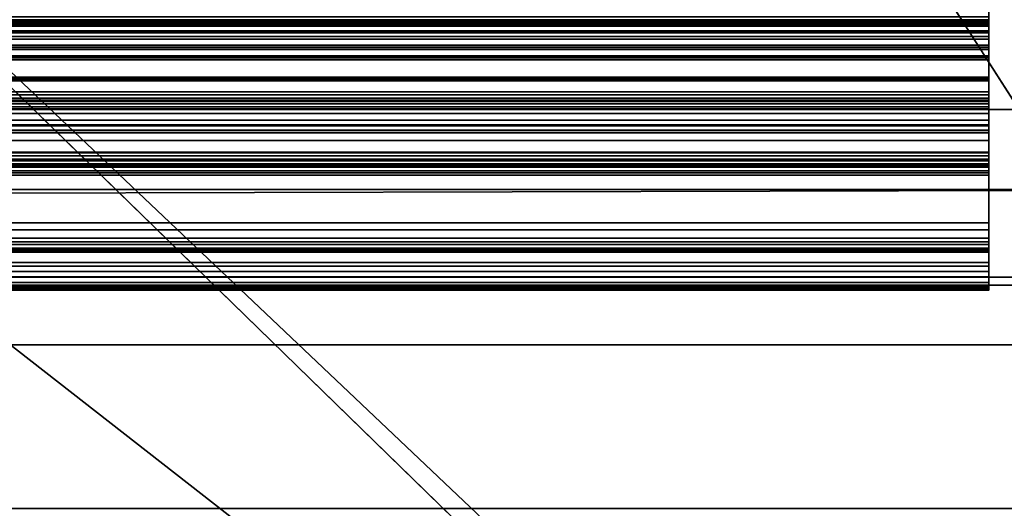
# Model space of a CAD drawing. Header units: millimetres. Extents: x -527 to 5177, y -116 to 161.
# Tile 858 of 1056: x 3386 to 3410, y 2 to 14. Entities that reach past the tile are written whole.
import ezdxf

# ---------------------------------------------------------------- set-up
doc = ezdxf.new("R2010")
doc.units = ezdxf.units.MM
doc.layers.add('151', color=7, linetype='Continuous', true_color=0xffffff)

# ---------------------------------------------------------------- blocks, each defined once
blk = doc.blocks.new('UG_SURFACE_192')
at = {"layer": '151', "color": 35, "linetype": 'Continuous', "lineweight": 35}
for points in [[(3421, 11.7, 2017), (2579, 11.7, 2017), (2579, 7.5, 2017), (3417, 7.5, 2017)], [(3421, 11.7, 2), (3421, 9.7), (2579, 9.7), (2579, 11.7, 2)], [(2634, 11.7, 997), (2644.982, 11.7, 999.334), (3421, 11.7, 2), (2579, 11.7, 2)], [(2649.87, 11.7, 1125.843), (2639.614, 11.7, 1130.41), (2579, 11.7, 2017), (3421, 11.7, 2017)], [(2644.982, 11.7, 999.334), (2654.065, 11.7, 1005.934), (3421, 11.7, 225.5), (3421, 11.7, 2)], [(2649.87, 11.7, 1125.843), (3421, 11.7, 2017), (3421, 11.7, 1661)], [(2654.065, 11.7, 1085.933), (3421, 11.7, 528.5), (2657.383, 11.7, 1037.5), (2649.87, 11.7, 1045.843)], [(3421, 11.7, 1661), (3421, 11.7, 1536), (2657.383, 11.7, 1117.5), (2649.87, 11.7, 1125.843)], [(3421, 11.7, 528.5), (3421, 11.7, 225.5), (2654.065, 11.7, 1005.934), (2659.678, 11.7, 1015.657)], [(3421, 11.7, 706), (3421, 11.7, 528.5), (2654.065, 11.7, 1085.933), (2659.678, 11.7, 1095.657)], [(2660.852, 11.7, 1026.822), (2657.383, 11.7, 1037.5), (3421, 11.7, 528.5)], [(2660.852, 11.7, 1106.822), (2657.383, 11.7, 1117.5), (3421, 11.7, 1536), (3421, 11.7, 1278.5)], [(3421, 11.7, 528.5), (2659.678, 11.7, 1015.657), (2661, 11.7, 1024)], [(3421, 11.7, 964), (3421, 11.7, 706), (2659.678, 11.7, 1095.657), (2661, 11.7, 1104)], [(2661, 11.7, 1024), (2660.852, 11.7, 1026.822), (3421, 11.7, 528.5)], [(2661, 11.7, 1104), (2660.852, 11.7, 1106.822), (3421, 11.7, 1278.5), (3421, 11.7, 964)], [(2583, 7.5), (2579, 7.5), (2579, 9.7), (3421, 9.7)], [(3421, 9.7), (3417, 1.7), (2583, 1.7), (2583, 7.5)], [(2583, 7.5, 2013), (3417, 7.5, 2013), (3417, 7.5, 2017), (2579, 7.5, 2017)], [(2583, 7.5, 2013), (2583, -22.8, 2013), (3417, -22.8, 2013), (3417, 7.5, 2013)]]:
    blk.add_3dface(points, dxfattribs=at)
blk = doc.blocks.new('UG_SURFACE_205')
at = {"layer": '151', "color": 18, "linetype": 'Continuous', "lineweight": 35}
for points in [[(2583, 7.3, 2013.2), (3417, 7.3, 2013.2), (3417, 5.8, 2013.2), (2583, 5.8, 2013.2)], [(2583, 7.3, 2017), (3417, 7.3, 2017), (3417, 7.3, 2013.2), (2583, 7.3, 2013.2)], [(2583, -2.7, 2017), (3417, -2.7, 2017), (3417, 7.3, 2017), (2583, 7.3, 2017)], [(2583, 5.8, 2013), (3417, 5.8, 2013), (3417, -1.2, 2013), (2583, -1.2, 2013)], [(2583, 5.8, 2013.2), (3417, 5.8, 2013.2), (3417, 5.8, 2013), (2583, 5.8, 2013)]]:
    blk.add_3dface(points, dxfattribs=at)
blk = doc.blocks.new('UG_SURFACE_214')
at = {"layer": '151', "color": 252, "linetype": 'Continuous', "lineweight": 35}
for points in [[(3370.5, 28.8, 2021.75), (3370.5, 26.8, 2021.75), (3426.5, -26.22, 2021.75), (3426.5, 74.62, 2021.75)], [(3425, 74.62, 2020.25), (3425, -26.22, 2020.25), (3370.5, 26.8, 2020.25), (3370.5, 28.8, 2020.25)], [(2573.5, -26.22, 2021.75), (3426.5, -26.22, 2021.75), (2753.5, 26.8, 2021.75), (2741.5, 26.8, 2021.75)], [(3425, -26.22, 2020.25), (2575, -26.22, 2020.25), (3358.5, 26.8, 2020.25), (3370.5, 26.8, 2020.25)], [(2909.833, 26.8, 2021.75), (2753.5, 26.8, 2021.75), (3426.5, -26.22, 2021.75)], [(3426.5, -26.22, 2021.75), (2921.833, 26.8, 2021.75), (2909.833, 26.8, 2021.75)], [(3190.167, 26.8, 2021.75), (2921.833, 26.8, 2021.75), (3426.5, -26.22, 2021.75)], [(3426.5, -26.22, 2021.75), (3202.167, 26.8, 2021.75), (3190.167, 26.8, 2021.75)], [(3358.5, 26.8, 2021.75), (3202.167, 26.8, 2021.75), (3426.5, -26.22, 2021.75)], [(3426.5, -26.22, 2021.75), (3370.5, 26.8, 2021.75), (3358.5, 26.8, 2021.75)]]:
    blk.add_3dface(points, dxfattribs=at)
blk = doc.blocks.new('UG_SURFACE_244')
at = {"layer": '151', "color": 252, "linetype": 'Continuous', "lineweight": 35}
for points in [[(2592, 16.014, -6.75), (2576, 16.014, -6.75), (2576, -8.953, -6.75), (3424, -8.953, -6.75)], [(2592, 16.014, -7.75), (3408, 16.014, -7.75), (2576, -8.953, -7.75)], [(3408, 16.014, -7.75), (3424, 16.014, -7.75), (3424, -8.953, -7.75), (2576, -8.953, -7.75)], [(3408, 16.014, -6.75), (2592, 16.014, -6.75), (3424, -8.953, -6.75)], [(3424, -8.953, -6.75), (3424, 16.014, -6.75), (3408, 16.014, -6.75)]]:
    blk.add_3dface(points, dxfattribs=at)
blk = doc.blocks.new('UG_SURFACE_264')
at = {"layer": '151', "color": 206, "linetype": 'Continuous', "lineweight": 35}
for points in [[(2590, 14.56, -4.675), (3410, 14.56, -4.675), (3410, 13.307, -4.675), (2590, 13.307, -4.675)], [(3410, 13.307, -4.675), (3410, 14.56, -4.675), (3410, 13.956, -3.705), (3410, 13.874, -3.701)], [(2590, 14.228, 7.837), (3410, 14.228, 7.837), (3410, 13.848, 7.769), (2590, 13.848, 7.769)], [(3410, 14.028, 8.423), (3410, 13.855, 8.392), (3410, 13.848, 7.769), (3410, 14.228, 7.837)], [(2590, 13.855, 8.392), (3410, 13.855, 8.392), (3410, 14.028, 8.423), (2590, 14.028, 8.423)], [(2590, 13.874, -3.701), (3410, 13.874, -3.701), (3410, 13.956, -3.705), (2590, 13.956, -3.705)], [(2590, 13.918, -0.829), (3410, 13.918, -0.829), (3410, 13.912, -0.873), (2590, 13.912, -0.873)], [(2590, 13.896, -0.661), (3410, 13.896, -0.661), (3410, 13.918, -0.829), (2590, 13.918, -0.829)], [(2590, 13.912, -0.873), (3410, 13.912, -0.873), (3410, 13.21, -2.79), (2590, 13.21, -2.79)], [(2590, 13.81, -0.519), (3410, 13.81, -0.519), (3410, 13.896, -0.661), (2590, 13.896, -0.661)], [(2590, 13.793, -3.688), (3410, 13.793, -3.688), (3410, 13.874, -3.701), (2590, 13.874, -3.701)], [(2590, 13.679, 8.434), (3410, 13.679, 8.434), (3410, 13.855, 8.392), (2590, 13.855, 8.392)], [(2590, 13.848, 7.769), (3410, 13.848, 7.769), (3410, 13.465, 7.86), (2590, 13.465, 7.86)], [(3410, 13.912, -0.873), (3410, 13.918, -0.829), (3410, 13.049, -0.976), (3410, 13.048, -1.051)], [(3410, 13.049, -0.976), (3410, 13.918, -0.829), (3410, 13.896, -0.661), (3410, 13.81, -0.519)], [(3410, 13.048, -1.051), (3410, 12.514, -2.508), (3410, 13.21, -2.79), (3410, 13.912, -0.873)], [(3410, 13.874, -3.701), (3410, 13.793, -3.688), (3410, 13.307, -4.675)], [(3410, 13.465, 7.86), (3410, 13.848, 7.769), (3410, 13.855, 8.392), (3410, 13.679, 8.434)], [(2590, 13.672, -0.421), (3410, 13.672, -0.421), (3410, 13.81, -0.519), (2590, 13.81, -0.519)], [(2590, 13.533, -3.58), (3410, 13.533, -3.58), (3410, 13.793, -3.688), (2590, 13.793, -3.688)], [(2590, 13.628, 8.463), (3410, 13.628, 8.463), (3410, 13.679, 8.434), (2590, 13.679, 8.434)], [(2590, 12.462, 0.783), (3410, 12.462, 0.783), (3410, 13.672, -0.421), (2590, 13.672, -0.421)], [(2590, 12.968, 9.015), (3410, 12.968, 9.015), (3410, 13.628, 8.463), (2590, 13.628, 8.463)], [(3410, 13.81, -0.519), (3410, 13.672, -0.421), (3410, 13.015, -0.885), (3410, 13.049, -0.976)], [(3410, 13.793, -3.688), (3410, 13.533, -3.58), (3410, 13.307, -4.675)], [(3410, 13.26, 7.993), (3410, 13.465, 7.86), (3410, 13.679, 8.434), (3410, 13.628, 8.463)], [(3410, 13.672, -0.421), (3410, 12.462, 0.783), (3410, 11.718, 0.448), (3410, 12.948, -0.814)], [(3410, 12.948, -0.814), (3410, 13.015, -0.885), (3410, 13.672, -0.421)], [(3410, 12.145, 8.931), (3410, 13.26, 7.993), (3410, 13.628, 8.463), (3410, 12.968, 9.015)], [(2590, 13.315, -3.36), (3410, 13.315, -3.36), (3410, 13.533, -3.58), (2590, 13.533, -3.58)], [(2590, 13.465, 7.86), (3410, 13.465, 7.86), (3410, 13.26, 7.993), (2590, 13.26, 7.993)], [(3410, 12.464, -3.693), (3410, 13.307, -4.675), (3410, 13.533, -3.58), (3410, 13.315, -3.36)], [(2590, 13.209, -3.103), (3410, 13.209, -3.103), (3410, 13.315, -3.36), (2590, 13.315, -3.36)], [(2590, 13.307, -4.675), (3410, 13.307, -4.675), (3410, 10.297, -4.76), (2590, 10.297, -4.76)], [(2590, 13.26, 7.993), (3410, 13.26, 7.993), (3410, 12.145, 8.931), (2590, 12.145, 8.931)], [(2590, 13.21, -2.79), (3410, 13.21, -2.79), (3410, 13.209, -3.103), (2590, 13.209, -3.103)], [(3410, 13.315, -3.36), (3410, 13.209, -3.103), (3410, 12.426, -3.165), (3410, 12.47, -3.668)], [(3410, 12.47, -3.668), (3410, 12.467, -3.687), (3410, 13.315, -3.36)], [(3410, 12.467, -3.687), (3410, 12.464, -3.693), (3410, 13.315, -3.36)], [(3410, 10.297, -4.76), (3410, 13.307, -4.675), (3410, 12.464, -3.693), (3410, 10.632, -3.786)], [(3410, 12.514, -2.508), (3410, 12.426, -3.165), (3410, 13.209, -3.103), (3410, 13.21, -2.79)], [(2590, 13.049, -0.976), (3410, 13.049, -0.976), (3410, 13.015, -0.885), (2590, 13.015, -0.885)], [(2590, 13.048, -1.051), (3410, 13.048, -1.051), (3410, 13.049, -0.976), (2590, 13.049, -0.976)], [(2590, 12.514, -2.508), (3410, 12.514, -2.508), (3410, 13.048, -1.051), (2590, 13.048, -1.051)], [(2590, 13.015, -0.885), (3410, 13.015, -0.885), (3410, 12.948, -0.814), (2590, 12.948, -0.814)], [(2590, 11.94, 9.881), (3410, 11.94, 9.881), (3410, 12.968, 9.015), (2590, 12.968, 9.015)], [(2590, 12.948, -0.814), (3410, 12.948, -0.814), (3410, 11.718, 0.448), (2590, 11.718, 0.448)], [(3410, 12.968, 9.015), (3410, 11.94, 9.881), (3410, 12.145, 8.931)], [(2590, 12.426, -3.165), (3410, 12.426, -3.165), (3410, 12.514, -2.508), (2590, 12.514, -2.508)], [(2590, 12.47, -3.668), (3410, 12.47, -3.668), (3410, 12.426, -3.165), (2590, 12.426, -3.165)], [(2590, 12.467, -3.687), (3410, 12.467, -3.687), (3410, 12.47, -3.668), (2590, 12.47, -3.668)], [(2590, 12.464, -3.693), (3410, 12.464, -3.693), (3410, 12.467, -3.687), (2590, 12.467, -3.687)], [(2590, 10.632, -3.786), (3410, 10.632, -3.786), (3410, 12.464, -3.693), (2590, 12.464, -3.693)], [(2590, 11.295, 3.173), (3410, 11.295, 3.173), (3410, 12.462, 0.783), (2590, 12.462, 0.783)], [(3410, 12.462, 0.783), (3410, 11.295, 3.173), (3410, 10.538, 2.956), (3410, 11.718, 0.448)], [(2590, 12.145, 8.931), (3410, 12.145, 8.931), (3410, 12.068, 8.973), (2590, 12.068, 8.973)], [(3410, 11.94, 9.881), (3410, 12.068, 8.973), (3410, 12.145, 8.931)], [(2590, 12.068, 8.973), (3410, 12.068, 8.973), (3410, 11.99, 8.98), (2590, 11.99, 8.98)], [(2590, 11.99, 8.98), (3410, 11.99, 8.98), (3410, 11.907, 8.956), (2590, 11.907, 8.956)], [(2590, 11.77, 9.954), (3410, 11.77, 9.954), (3410, 11.94, 9.881), (2590, 11.94, 9.881)], [(2590, 11.907, 8.956), (3410, 11.907, 8.956), (3410, 11.846, 8.906), (2590, 11.846, 8.906)], [(3410, 11.99, 8.98), (3410, 12.068, 8.973), (3410, 11.94, 9.881)], [(3410, 11.907, 8.956), (3410, 11.99, 8.98), (3410, 11.94, 9.881), (3410, 11.77, 9.954)], [(3410, 11.77, 9.954), (3410, 11.607, 9.957), (3410, 11.907, 8.956)], [(3410, 11.607, 9.957), (3410, 11.437, 9.891), (3410, 11.907, 8.956)], [(3410, 11.846, 8.906), (3410, 11.907, 8.956), (3410, 11.437, 9.891), (3410, 11.318, 9.776)], [(2590, 11.846, 8.906), (3410, 11.846, 8.906), (3410, 10.618, 6.79), (2590, 10.618, 6.79)], [(2590, 11.607, 9.957), (3410, 11.607, 9.957), (3410, 11.77, 9.954), (2590, 11.77, 9.954)], [(2590, 11.718, 0.448), (3410, 11.718, 0.448), (3410, 10.538, 2.956), (2590, 10.538, 2.956)], [(3410, 11.318, 9.776), (3410, 7.217, 2.399), (3410, 10.618, 6.79), (3410, 11.846, 8.906)], [(2590, 11.437, 9.891), (3410, 11.437, 9.891), (3410, 11.607, 9.957), (2590, 11.607, 9.957)], [(2590, 11.318, 9.776), (3410, 11.318, 9.776), (3410, 11.437, 9.891), (2590, 11.437, 9.891)], [(2590, 7.217, 2.399), (3410, 7.217, 2.399), (3410, 11.318, 9.776), (2590, 11.318, 9.776)], [(2590, 11.179, 5.888), (3410, 11.179, 5.888), (3410, 11.295, 3.173), (2590, 11.295, 3.173)], [(2590, 11.182, 5.946), (3410, 11.182, 5.946), (3410, 11.179, 5.888), (2590, 11.179, 5.888)], [(2590, 11.12, 6.288), (3410, 11.12, 6.288), (3410, 11.182, 5.946), (2590, 11.182, 5.946)], [(3410, 10.456, 5.786), (3410, 10.538, 2.956), (3410, 11.295, 3.173), (3410, 11.179, 5.888)], [(3410, 11.179, 5.888), (3410, 11.182, 5.946), (3410, 10.456, 5.786)], [(3410, 10.413, 5.856), (3410, 10.456, 5.786), (3410, 11.182, 5.946), (3410, 11.12, 6.288)], [(2590, 10.925, 6.588), (3410, 10.925, 6.588), (3410, 11.12, 6.288), (2590, 11.12, 6.288)], [(2590, 10.618, 6.79), (3410, 10.618, 6.79), (3410, 10.925, 6.588), (2590, 10.925, 6.588)], [(3410, 10.339, 5.909), (3410, 10.413, 5.856), (3410, 11.12, 6.288), (3410, 10.925, 6.588)], [(3410, 10.925, 6.588), (3410, 10.618, 6.79), (3410, 10.339, 5.909)], [(2590, 8.383, -4.34), (3410, 8.383, -4.34), (3410, 10.632, -3.786), (2590, 10.632, -3.786)], [(3410, 8.858, -5.218), (3410, 10.297, -4.76), (3410, 10.632, -3.786), (3410, 8.383, -4.34)], [(2590, 10.538, 2.956), (3410, 10.538, 2.956), (3410, 10.456, 5.786), (2590, 10.456, 5.786)], [(2590, 10.456, 5.786), (3410, 10.456, 5.786), (3410, 10.413, 5.856), (2590, 10.413, 5.856)], [(2590, 10.413, 5.856), (3410, 10.413, 5.856), (3410, 10.339, 5.909), (2590, 10.339, 5.909)], [(3410, 10.618, 6.79), (3410, 10.259, 5.929), (3410, 10.339, 5.909)], [(3410, 10.618, 6.79), (3410, 10.118, 5.887), (3410, 10.169, 5.914)], [(3410, 10.056, 5.818), (3410, 10.618, 6.79), (3410, 7.217, 2.399)], [(3410, 10.056, 5.818), (3410, 10.118, 5.887), (3410, 10.618, 6.79)], [(3410, 10.169, 5.914), (3410, 10.259, 5.929), (3410, 10.618, 6.79)], [(2590, 10.339, 5.909), (3410, 10.339, 5.909), (3410, 10.259, 5.929), (2590, 10.259, 5.929)], [(2590, 10.297, -4.76), (3410, 10.297, -4.76), (3410, 8.858, -5.218), (2590, 8.858, -5.218)], [(2590, 10.259, 5.929), (3410, 10.259, 5.929), (3410, 10.169, 5.914), (2590, 10.169, 5.914)], [(2590, 10.169, 5.914), (3410, 10.169, 5.914), (3410, 10.118, 5.887), (2590, 10.118, 5.887)], [(2590, 10.118, 5.887), (3410, 10.118, 5.887), (3410, 10.056, 5.818), (2590, 10.056, 5.818)], [(2590, 10.056, 5.818), (3410, 10.056, 5.818), (3410, 7.866, 2.032), (2590, 7.866, 2.032)], [(3410, 7.866, 2.032), (3410, 10.056, 5.818), (3410, 7.217, 2.399)], [(2590, 8.858, -5.218), (3410, 8.858, -5.218), (3410, 8.682, -5.275), (2590, 8.682, -5.275)], [(2590, 8.682, -5.275), (3410, 8.682, -5.275), (3410, 8.478, -5.258), (2590, 8.478, -5.258)], [(3410, 8.858, -5.218), (3410, 8.383, -4.34), (3410, 8.225, -4.473), (3410, 8.142, -4.637)], [(3410, 8.478, -5.258), (3410, 8.682, -5.275), (3410, 8.858, -5.218), (3410, 8.142, -4.637)], [(2590, 8.478, -5.258), (3410, 8.478, -5.258), (3410, 8.315, -5.174), (2590, 8.315, -5.174)], [(3410, 8.181, -5.017), (3410, 8.315, -5.174), (3410, 8.478, -5.258), (3410, 8.142, -4.637)], [(2590, 8.225, -4.473), (3410, 8.225, -4.473), (3410, 8.383, -4.34), (2590, 8.383, -4.34)], [(2590, 8.315, -5.174), (3410, 8.315, -5.174), (3410, 8.181, -5.017), (2590, 8.181, -5.017)], [(2590, 8.142, -4.637), (3410, 8.142, -4.637), (3410, 8.225, -4.473), (2590, 8.225, -4.473)], [(2590, 8.181, -5.017), (3410, 8.181, -5.017), (3410, 8.125, -4.84), (2590, 8.125, -4.84)], [(3410, 8.142, -4.637), (3410, 8.125, -4.84), (3410, 8.181, -5.017)], [(2590, 8.125, -4.84), (3410, 8.125, -4.84), (3410, 8.142, -4.637), (2590, 8.142, -4.637)], [(2590, 7.866, 2.032), (3410, 7.866, 2.032), (3410, 7.778, 1.929), (2590, 7.778, 1.929)], [(2590, 7.778, 1.929), (3410, 7.778, 1.929), (3410, 7.643, 1.859), (2590, 7.643, 1.859)], [(3410, 7.643, 1.859), (3410, 7.778, 1.929), (3410, 7.866, 2.032), (3410, 7.217, 2.399)], [(2590, 7.643, 1.859), (3410, 7.643, 1.859), (3410, 7.509, 1.847), (2590, 7.509, 1.847)], [(2590, 7.509, 1.847), (3410, 7.509, 1.847), (3410, 7.362, 1.892), (2590, 7.362, 1.892)], [(3410, 7.643, 1.859), (3410, 7.217, 2.399), (3410, 7.172, 2.252), (3410, 7.185, 2.116)], [(3410, 7.509, 1.847), (3410, 7.643, 1.859), (3410, 7.185, 2.116)], [(3410, 7.185, 2.116), (3410, 7.256, 1.981), (3410, 7.362, 1.892), (3410, 7.509, 1.847)], [(2590, 7.362, 1.892), (3410, 7.362, 1.892), (3410, 7.256, 1.981), (2590, 7.256, 1.981)], [(2590, 7.256, 1.981), (3410, 7.256, 1.981), (3410, 7.185, 2.116), (2590, 7.185, 2.116)], [(2590, 7.172, 2.252), (3410, 7.172, 2.252), (3410, 7.217, 2.399), (2590, 7.217, 2.399)], [(2590, 7.185, 2.116), (3410, 7.185, 2.116), (3410, 7.172, 2.252), (2590, 7.172, 2.252)]]:
    blk.add_3dface(points, dxfattribs=at)
blk = doc.blocks.new('UG_SURFACE_281')
at = {"layer": '151', "color": 252, "linetype": 'Continuous', "lineweight": 35}
for points in [[(3627, -9.3, 2212.25), (3627, 142.4, 2212.25), (2373, 142.4, 2212.25), (2373, -9.3, 2212.25)], [(2523, -9.3, 2062.25), (2523, 142.4, 2062.25), (3477, 142.4, 2062.25), (3477, -9.3, 2062.25)]]:
    blk.add_3dface(points, dxfattribs=at)

msp = doc.modelspace()

# ---------------------------------------------------------------- linework, layer by layer
at = {"layer": '151', "color": 251, "linetype": 'Continuous', "lineweight": -3, "true_color": 0x636466}
for p, q in [((3410, 13.956, -3.705), (3410, 16.886, -3.622)), ((3410, 13.956, -3.705), (2590, 13.956, -3.705)), ((3410, 13.912, -0.873), (2590, 13.912, -0.873)), ((3410, 13.912, -0.873), (3410, 13.21, -2.79)), ((3410, 13.793, -3.688), (2590, 13.793, -3.688)), ((3410, 13.672, -0.421), (2590, 13.672, -0.421)), ((3410, 13.628, 8.463), (2590, 13.628, 8.463)), ((3410, 13.628, 8.463), (3410, 12.968, 9.015)), ((3410, 13.26, 7.993), (2590, 13.26, 7.993)), ((3410, 13.21, -2.79), (2590, 13.21, -2.79)), ((3410, 13.26, 7.993), (3410, 12.145, 8.931)), ((3410, 13.048, -1.051), (2590, 13.048, -1.051)), ((3410, 12.968, 9.015), (2590, 12.968, 9.015)), ((3410, 12.948, -0.814), (2590, 12.948, -0.814)), ((3410, 13.048, -1.051), (3410, 12.514, -2.508)), ((3410, 12.968, 9.015), (3410, 11.94, 9.881)), ((3410, 12.514, -2.508), (2590, 12.514, -2.508)), ((3410, 12.464, -3.693), (2590, 12.464, -3.693)), ((3410, 12.145, 8.931), (2590, 12.145, 8.931)), ((3410, 11.94, 9.881), (2590, 11.94, 9.881)), ((2579, 11.7, 2), (3421, 11.7, 2)), ((2579, 11.7, 2017), (3421, 11.7, 2017)), ((3410, 11.846, 8.906), (2590, 11.846, 8.906)), ((3410, 11.846, 8.906), (3410, 10.618, 6.79)), ((3410, 11.318, 9.776), (2590, 11.318, 9.776)), ((3410, 11.179, 5.888), (2590, 11.179, 5.888)), ((3410, 11.318, 9.776), (3410, 7.217, 2.399)), ((3410, 10.618, 6.79), (2590, 10.618, 6.79)), ((3410, 10.456, 5.786), (2590, 10.456, 5.786)), ((3410, 10.169, 5.914), (2590, 10.169, 5.914)), ((3410, 10.056, 5.818), (2590, 10.056, 5.818)), ((3410, 7.866, 2.032), (3410, 10.056, 5.818)), ((2579, 9.7), (3421, 9.7)), ((3410, 8.858, -5.218), (2590, 8.858, -5.218)), ((3410, 8.383, -4.34), (2590, 8.383, -4.34)), ((3410, 8.181, -5.017), (2590, 8.181, -5.017)), ((3410, 7.866, 2.032), (2590, 7.866, 2.032)), ((3417, 7.5, 2017), (2579, 7.5, 2017)), ((3417, 7.5, 2013), (2583, 7.5, 2013)), ((3417, 7.3, 2013.2), (2583, 7.3, 2013.2)), ((3417, 7.3, 2017), (2583, 7.3, 2017)), ((3410, 7.362, 1.892), (2590, 7.362, 1.892)), ((3410, 7.217, 2.399), (2590, 7.217, 2.399)), ((3417, 5.8, 2013), (2583, 5.8, 2013)), ((3417, 5.8, 2013.2), (2583, 5.8, 2013.2))]:
    msp.add_line(p, q, dxfattribs=at)
for points in [[(3410, 8.858, -5.218), (3410, 10.247, -4.41), (3410, 12.584, -4.732), (3410, 14.56, -4.675)], [(3410, 14.554, 8.056), (3410, 14.206, 7.699), (3410, 13.641, 7.671), (3410, 13.26, 7.993)], [(3410, 14.177, 8.523), (3410, 14.032, 8.374), (3410, 13.801, 8.349), (3410, 13.628, 8.463)], [(3410, 13.793, -3.688), (3410, 13.846, -3.7), (3410, 13.901, -3.705), (3410, 13.956, -3.705)], [(3410, 13.672, -0.421), (3410, 13.848, -0.497), (3410, 13.948, -0.685), (3410, 13.912, -0.873)], [(3410, 13.21, -2.79), (3410, 13.123, -3.199), (3410, 13.384, -3.601), (3410, 13.793, -3.688)], [(3410, 11.179, 5.888), (3410, 10.779, 3.485), (3410, 11.737, 1.059), (3410, 13.672, -0.421)], [(3410, 12.948, -0.814), (3410, 13.024, -0.867), (3410, 13.063, -0.96), (3410, 13.048, -1.051)], [(3410, 10.456, 5.786), (3410, 10.005, 3.295), (3410, 10.963, 0.757), (3410, 12.948, -0.814)], [(3410, 12.514, -2.508), (3410, 12.324, -3.043), (3410, 12.504, -3.638), (3410, 12.464, -3.693)], [(3410, 12.464, -3.693), (3410, 11.654, -3.578), (3410, 9.748, -3.84), (3410, 8.383, -4.34)], [(3410, 12.145, 8.931), (3410, 12.055, 9.007), (3410, 11.921, 8.995), (3410, 11.846, 8.906)], [(3410, 11.94, 9.881), (3410, 11.739, 10.023), (3410, 11.461, 9.977), (3410, 11.318, 9.776)], [(3410, 10.618, 6.79), (3410, 10.984, 6.646), (3410, 11.212, 6.279), (3410, 11.179, 5.888)], [(3410, 10.169, 5.914), (3410, 10.284, 5.958), (3410, 10.412, 5.9), (3410, 10.456, 5.786)], [(3410, 10.056, 5.818), (3410, 10.082, 5.862), (3410, 10.121, 5.896), (3410, 10.169, 5.914)], [(3410, 8.181, -5.017), (3410, 8.313, -5.259), (3410, 8.616, -5.35), (3410, 8.858, -5.218)], [(3410, 8.383, -4.34), (3410, 8.14, -4.471), (3410, 8.05, -4.774), (3410, 8.181, -5.017)], [(3410, 7.362, 1.892), (3410, 7.54, 1.793), (3410, 7.764, 1.856), (3410, 7.866, 2.032)], [(3410, 7.217, 2.399), (3410, 7.117, 2.219), (3410, 7.182, 1.992), (3410, 7.362, 1.892)]]:
    msp.add_open_spline(points, degree=3, dxfattribs=at)

# ---------------------------------------------------------------- block references
for name in ['UG_SURFACE_281', 'UG_SURFACE_214', 'UG_SURFACE_192', 'UG_SURFACE_244', 'UG_SURFACE_264', 'UG_SURFACE_205']:
    msp.add_blockref(name, (0, 0), dxfattribs=at)

doc.saveas('drawing.dxf')
